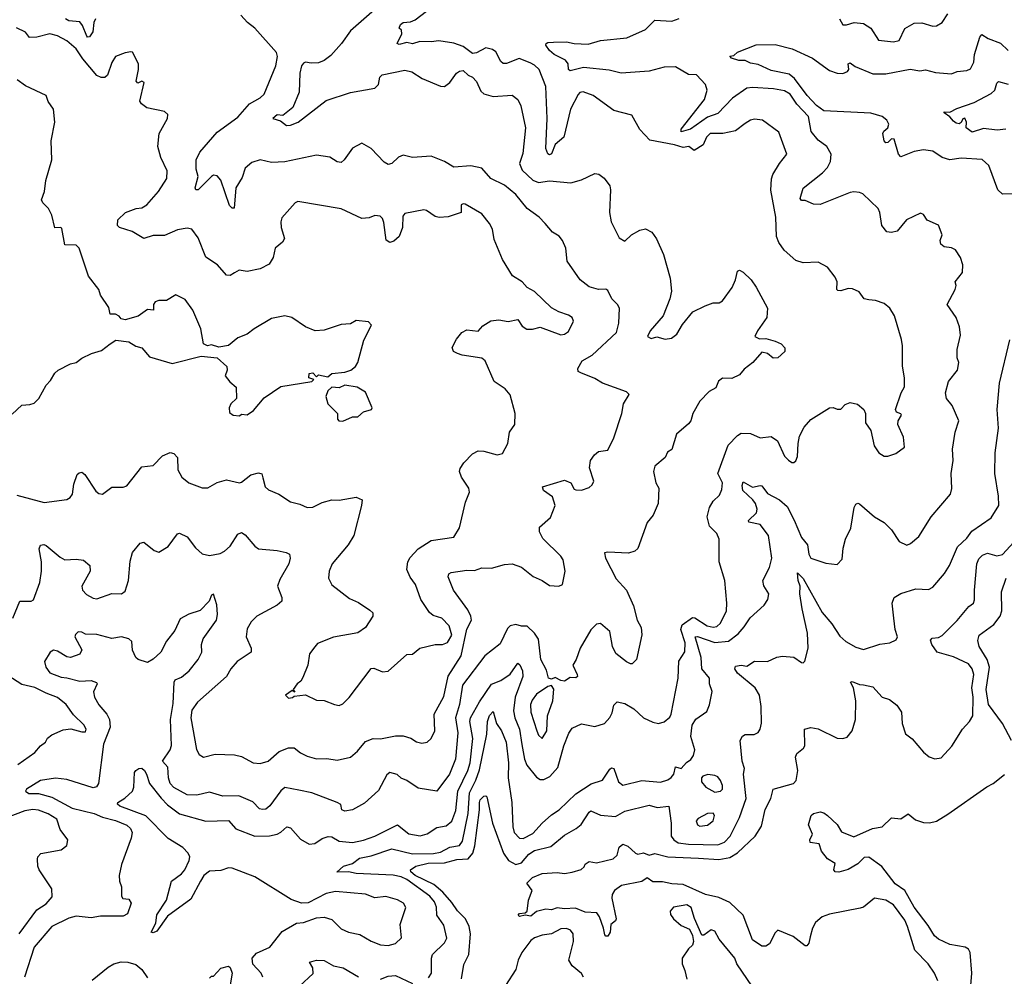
# Model space of a CAD drawing. Extents: x 1954678 to 2060275, y 904822 to 1016299.
# Tile 309 of 467: x 1991844 to 1997085, y 981669 to 986760. Entities that reach past the tile are written whole.
import ezdxf

# ---------------------------------------------------------------- set-up
doc = ezdxf.new("R2010")
doc.units = 0

msp = doc.modelspace()

# ---------------------------------------------------------------- linework, layer by layer
at = {"layer": '0CON20XD'}
for points in [[(1991808.6, 983575), (1991845, 983666), (1991905, 983666), (1991917.9, 983672.1), (1991951.5, 983765), (1991960.4, 983825), (1991960, 983875), (1991948.6, 983945), (1991955.8, 983964.2), (1991972.3, 983967.7), (1991985, 983962.5), (1992059.7, 983899.7), (1992085, 983885.7), (1992145, 983889.2), (1992184.2, 983884.2), (1992218, 983855), (1992218.6, 983825), (1992175.6, 983745), (1992178.6, 983725), (1992200.5, 983700.5), (1992235, 983681.5), (1992255, 983678.9), (1992335, 983706.9), (1992385.6, 983704.4), (1992405, 983718.8), (1992423.6, 983775), (1992432.2, 983877.8), (1992445.4, 983924.6), (1992485, 983973.8), (1992505, 983978.8), (1992560, 983935), (1992585, 983926), (1992635, 983957.1), (1992685, 984023.3), (1992695, 984026.7), (1992735, 984007.5), (1992779.7, 983949.7), (1992815, 983918), (1992855, 983909.4), (1992910.8, 983919.2), (1992935, 983931.1), (1992965, 983958.1), (1993005, 984022.9), (1993025, 984031.9), (1993045, 984018.9), (1993095, 983959.2), (1993115, 983944.4), (1993215, 983934.5), (1993262.5, 983925), (1993280, 983915), (1993284.2, 983894.2), (1993277.5, 983865), (1993228.5, 983781.5), (1993216.9, 983745), (1993239.4, 983685), (1993240, 983665), (1993215, 983644.4), (1993106.9, 983585), (1993075.5, 983555), (1993055, 983518.8), (1993050.5, 983475), (1993075.6, 983415), (1993075.8, 983395), (1993002.5, 983345), (1992967.8, 983305), (1992945.7, 983265), (1992791.3, 983128.7), (1992760, 983085), (1992755.4, 983045), (1992785, 982876.7), (1992799.7, 982849.7), (1992822.5, 982835), (1992885, 982850.6), (1992987.9, 982847.9), (1993025, 982839.2), (1993087.5, 982805), (1993125, 982801.4), (1993166.7, 982815), (1993224.6, 982865.4), (1993275, 982885.6), (1993304.5, 982884.5), (1993339.1, 982859.1), (1993375, 982840.6), (1993425, 982826.5), (1993478.9, 982828.9), (1993535, 982820), (1993604.6, 982835.4), (1993642.2, 982867.8), (1993685, 982918.1), (1993725, 982935.5), (1993765, 982933.6), (1993845, 982949.4), (1993885, 982948.6), (1993926.3, 982936.3), (1993956.3, 982916.3), (1993985, 982910.5), (1994013.8, 982915), (1994035, 982934.2), (1994054.5, 982975), (1994050.9, 983065), (1994101.9, 983158.1), (1994125, 983266.5), (1994194, 983375), (1994225, 983516.2), (1994248.5, 983565), (1994246.4, 983585), (1994229.1, 983619.1), (1994153.1, 983725), (1994125.6, 983795), (1994128.3, 983811.7), (1994141.5, 983818.5), (1994225, 983830), (1994265, 983829.1), (1994305, 983842.5), (1994355, 983841.4), (1994425, 983861.2), (1994465, 983863.8), (1994515, 983846.2), (1994577.7, 983797.7), (1994625.7, 983775.7), (1994665, 983748.8), (1994713.9, 983746.1), (1994733.3, 983755), (1994748.6, 983825), (1994737.1, 983885), (1994725, 983906), (1994629.7, 983999.7), (1994610.8, 984035), (1994611.2, 984058.8), (1994669.7, 984110.3), (1994694, 984175), (1994680.5, 984220.5), (1994633.3, 984255), (1994627.5, 984275), (1994745, 984310), (1994777.5, 984295), (1994795, 984262.5), (1994805, 984257.5), (1994835, 984256.2), (1994875, 984270.8), (1994892, 984285), (1994900.8, 984305), (1994877.5, 984375), (1994882, 984415), (1994903.8, 984445), (1994925, 984462.5), (1994975, 984468.8), (1995007.3, 984535), (1995050, 984665), (1995058, 984715), (1995088.8, 984765), (1995075, 984780), (1994946.7, 984825), (1994905, 984851.4), (1994830.6, 984880.6), (1994817.7, 984887.7), (1994814.4, 984904.4), (1994838.9, 984945), (1994890.9, 984975), (1995021.4, 985095), (1995033.8, 985145), (1995036.7, 985225), (1995025.6, 985245), (1994995.6, 985275), (1994975, 985318.6), (1994965, 985325.5), (1994925, 985324.4), (1994875, 985339.2), (1994827.7, 985375), (1994758.9, 985475), (1994751.5, 985545), (1994734.3, 985585), (1994715, 985607.5), (1994680.2, 985630.2), (1994640.8, 985675), (1994608.6, 985708.6), (1994546.2, 985756.2), (1994485, 985830), (1994425, 985878.8), (1994352.5, 985915), (1994305, 985970), (1994245, 985982.5), (1994155.7, 985975.7), (1994105.6, 986005.6), (1994035, 986034.2), (1993935, 986027.5), (1993885, 986038.8), (1993861.2, 986028.8), (1993825, 985994.2), (1993805, 985989.2), (1993785, 986002), (1993715, 986074), (1993665, 986103.8), (1993615, 986076.2), (1993572, 986015), (1993555, 986000), (1993535, 986004.2), (1993495, 986028.1), (1993425, 986038.6), (1993255, 986004.3), (1993185, 986000.6), (1993125, 986014.6), (1993079.4, 986000.6), (1993045, 985970.8), (1993029.1, 985920.9), (1992995.5, 985865), (1992985, 985758), (1992975, 985756.9), (1992960.8, 985770.8), (1992915, 985906), (1992895, 985930), (1992875, 985932), (1992865, 985925.8), (1992795, 985854.5), (1992781.2, 985855), (1992778.9, 985865), (1992793.8, 985925), (1992783.1, 985965), (1992784.1, 986014.1), (1992802.7, 986055), (1992895, 986160.8), (1993005, 986240.7), (1993066.7, 986313.3), (1993125, 986343.6), (1993145, 986363.1), (1993208.1, 986515), (1993217.1, 986565), (1993210.8, 986585), (1993095.2, 986715.2), (1993056.9, 986745), (1993020.8, 986785)], [(1993139.2, 981665), (1993130, 981685), (1993085, 981733.6), (1993081.2, 981765), (1993105, 981792.9), (1993176.6, 981823.4), (1993242, 981908), (1993317.3, 981952.7), (1993355, 981955.6), (1993425, 981979.5), (1993465, 981984.4), (1993505, 981970.6), (1993555, 981921.4), (1993594.4, 981904.4), (1993655, 981892.5), (1993715, 981855.7), (1993765, 981836.9), (1993806.4, 981833.6), (1993845, 981844.4), (1993876.4, 981873.6), (1993870.3, 981945), (1993899.5, 982035), (1993887.8, 982057.8), (1993855, 982075.5), (1993793, 982093), (1993735, 982087.5), (1993685, 982106.9), (1993525, 982120), (1993475, 982110), (1993380.4, 982059.6), (1993345, 982057.7), (1993288.6, 982078.6), (1993095, 982199), (1992974.6, 982245.4), (1992955, 982246.2), (1992915, 982232.5), (1992855, 982228.9), (1992824.5, 982205), (1992806.9, 982175), (1992755, 982079.2), (1992631.2, 981988.8), (1992575, 981910), (1992555, 981900), (1992544.5, 981904.5), (1992568.3, 981951.7), (1992575, 981995.5), (1992625.5, 982074.5), (1992652.9, 982175), (1992705, 982214.1), (1992722.5, 982235), (1992747.2, 982285), (1992749.4, 982305), (1992741.4, 982325), (1992712.7, 982355), (1992635, 982402.7), (1992515, 982523.4), (1992378.1, 982575), (1992364.4, 982585), (1992367.5, 982595), (1992403.5, 982616.5), (1992444.8, 982655.2), (1992451.8, 982675), (1992455.8, 982754.2), (1992462.9, 982765), (1992477.8, 982775), (1992495, 982776.1), (1992508.9, 982765), (1992519.2, 982745), (1992534.8, 982695), (1992596.6, 982616.6), (1992631.1, 982581.1), (1992695, 982534.7), (1992835, 982495.3), (1992955, 982497.5), (1992995, 982453.2), (1993095, 982414.8), (1993173.9, 982416.1), (1993215, 982426.2), (1993235, 982436.4), (1993265.5, 982465.5), (1993285, 982458.6), (1993339.8, 982399.8), (1993385, 982372.5), (1993415, 982375.8), (1993455, 982403.1), (1993486.6, 982413.4), (1993505, 982411.8), (1993545, 982388.9), (1993615, 982381.5), (1993675, 982393.2), (1993735, 982414.6), (1993855, 982474.5), (1993915, 982427.5), (1993976.6, 982416.6), (1994013.4, 982426.6), (1994065, 982460.4), (1994115, 982469.1), (1994145.3, 982495), (1994165, 982551.2), (1994177.2, 982655), (1994230.5, 982765), (1994241.9, 982805), (1994255.5, 982935), (1994240.9, 983025), (1994243.3, 983045), (1994290.9, 983129.1), (1994355, 983224.5), (1994405, 983243.5), (1994455, 983276.6), (1994495, 983336.5), (1994507.3, 983327.3), (1994519.8, 983295), (1994521.7, 983265), (1994482, 983155), (1994472.8, 983082.8), (1994480, 983045), (1994504.4, 982985), (1994517.3, 982902.7), (1994530.7, 982825), (1994543.4, 982793.4), (1994595, 982728.9), (1994615, 982716.7), (1994635, 982716.4), (1994666.7, 982733.3), (1994708.7, 982781.3), (1994740.8, 982895), (1994766.5, 982963.5), (1994785, 982989.4), (1994835, 983013.1), (1994905, 982999.4), (1994956.7, 983015), (1994985, 983046), (1994998.1, 983071.9), (1995007.6, 983112.4), (1995025, 983130), (1995065, 983121.5), (1995112.9, 983092.9), (1995165, 983045.6), (1995215, 983021.2), (1995245, 983014), (1995275, 983023.8), (1995305, 983048.8), (1995311.9, 983065), (1995348.6, 983255), (1995353.6, 983346.4), (1995385, 983396.7), (1995386.5, 983443.5), (1995364.1, 983514.1), (1995370.3, 983539.7), (1995425, 983578.6), (1995437.3, 983577.3), (1995504.3, 983535), (1995535, 983527.8), (1995555, 983530.4), (1995575, 983549.4), (1995605.8, 983615), (1995608.1, 983655), (1995598.5, 983775), (1995567.3, 983875), (1995567.8, 983995), (1995554.6, 984025), (1995515.6, 984065.6), (1995504.1, 984115), (1995515.9, 984164.1), (1995535, 984198), (1995569.8, 984230.2), (1995580.9, 984259.1), (1995585.4, 984295), (1995560.4, 984345), (1995615.6, 984495), (1995665, 984548.1), (1995685, 984559.1), (1995735, 984557.8), (1995785, 984534.4), (1995845, 984542), (1995878.1, 984518.1), (1995915, 984436.7), (1995936.1, 984416.1), (1995955, 984403.8), (1995965, 984403.8), (1995975, 984412.5), (1995984, 984435), (1995987.1, 984505), (1995995.6, 984544.4), (1996019.1, 984590.9), (1996055, 984632), (1996155, 984693.8), (1996175, 984696.2), (1996195, 984687.5), (1996215, 984687.5), (1996237.7, 984712.3), (1996265, 984723.8), (1996303.6, 984713.6), (1996337.5, 984685), (1996346.7, 984665), (1996346, 984615), (1996374, 984574), (1996392.1, 984492.1), (1996416.5, 984455), (1996445, 984437.1), (1996465, 984437.5), (1996507.6, 984452.4), (1996553.8, 984485), (1996548.3, 984538.3), (1996518.8, 984605), (1996520, 984625), (1996537.5, 984655), (1996535, 984662.5), (1996510.7, 984670.7), (1996506.7, 984685), (1996536.1, 984773.9), (1996553.6, 984806.4), (1996553.3, 984855), (1996543.6, 984916.4), (1996544.2, 985025), (1996537.9, 985057.9), (1996500, 985185), (1996475.8, 985225.8), (1996445, 985250), (1996400, 985265), (1996365, 985268.8), (1996340, 985275), (1996311.9, 985311.9), (1996277.1, 985327.1), (1996255, 985330.4), (1996215, 985317.1), (1996199.2, 985319.2), (1996194, 985325), (1996195.8, 985365), (1996185, 985390), (1996145, 985443.3), (1996095, 985470), (1996014.4, 985465.6), (1995975, 985479.1), (1995913.3, 985533.2), (1995884.3, 985574.3), (1995873.1, 985606.9), (1995869.5, 985709.5), (1995842.3, 985852.3), (1995846, 985914), (1995853.5, 985936.5), (1995889.5, 985995), (1995928.5, 986045), (1995885, 986162), (1995798, 986225), (1995755, 986230.6), (1995735, 986225.7), (1995705, 986207.1), (1995655, 986168.1), (1995586.2, 986153.8), (1995520, 986155), (1995499.3, 986135), (1995482.9, 986095), (1995435, 986064.4), (1995405.8, 986085.8), (1995375, 986079.2), (1995330, 986095), (1995198.5, 986118.5), (1995145.5, 986175.5), (1995102.3, 986252.3), (1995007.3, 986277.3), (1994896.4, 986356.4), (1994842.9, 986377.1), (1994826.5, 986373.5), (1994817, 986363), (1994776.4, 986283.6), (1994740, 986135), (1994694.2, 986095.8), (1994675, 986046.7), (1994665, 986040.8), (1994655, 986046), (1994644.7, 986075), (1994652.7, 986235), (1994645.2, 986405), (1994609.6, 986495), (1994585, 986518.9), (1994561.1, 986531.1), (1994502.9, 986552.9), (1994435, 986527.5), (1994417.7, 986527.7), (1994405, 986538.6), (1994378.7, 986588.7), (1994361.7, 986601.7), (1994325, 986610.7), (1994276.4, 986583.6), (1994255, 986580.6), (1994205, 986617.5), (1994155, 986634.5), (1994075, 986647.5), (1994035, 986641.6), (1993975, 986644.8), (1993935, 986632), (1993905, 986639.4), (1993865, 986628.6), (1993853, 986633), (1993877.5, 986685), (1993876.7, 986705), (1993864, 986715), (1993871.9, 986735), (1993885, 986745.3), (1993925, 986748.6), (1993950.2, 986759.8), (1994010, 986805)], [(1993747.3, 986825), (1993605, 986700.8), (1993556.8, 986633.2), (1993500.9, 986569.1), (1993465, 986543.3), (1993435, 986530.7), (1993395, 986528.5), (1993365, 986534), (1993355, 986529.2), (1993345, 986514.2), (1993335.3, 986475.3), (1993331.2, 986375), (1993297.8, 986292.2)], [(1996207.3, 986765), (1996225, 986732.5), (1996245, 986732), (1996285.8, 986745.8), (1996335, 986740), (1996374.4, 986714.4), (1996415, 986651.4), (1996495, 986642.2), (1996525, 986650), (1996555, 986712.9), (1996605, 986741.4), (1996646.9, 986743.1), (1996704.2, 986725.8), (1996725, 986727.5), (1996755, 986746), (1996785, 986791.4)], [(1992247.5, 986765), (1992238.5, 986745), (1992232.7, 986695), (1992215, 986668.5), (1992205, 986666.9), (1992201.8, 986671.8), (1992179.4, 986729.4), (1992165, 986749.2), (1992105, 986754.7), (1992088.9, 986765)], [(1996025, 985797.5), (1996005, 985798.8), (1995998, 985808), (1996015, 985863.3), (1996118.1, 985945), (1996145, 985974.3), (1996160, 986005), (1996163.8, 986045), (1996141.2, 986085), (1996095, 986118.8), (1996058, 986165), (1996043.2, 986245), (1995980, 986310), (1995945, 986363.8), (1995915, 986382.2), (1995856.9, 986393.1), (1995745, 986399.1), (1995715, 986395.3), (1995638.2, 986341.8), (1995559.8, 986260.2), (1995505, 986241.6), (1995415, 986178.1), (1995365, 986163.8), (1995365, 986177.8), (1995490, 986335), (1995504.4, 986384.4), (1995495.6, 986415.6), (1995447.5, 986467.5), (1995405, 986469.2), (1995335, 986508.7), (1995275, 986508.4), (1995195, 986486.1), (1995046, 986476), (1994981.6, 986491.6), (1994845, 986506.5), (1994775, 986488.6), (1994766, 986495), (1994763.3, 986525), (1994750, 986545), (1994690, 986575), (1994665, 986595.6), (1994644.3, 986625), (1994646.2, 986633.8), (1994655, 986638), (1994685, 986641.2), (1994755, 986642.5), (1994795, 986634.2), (1994869.7, 986630.3), (1994935, 986649.5), (1995076.7, 986663.3), (1995175, 986708.2), (1995225, 986758.2), (1995315, 986752.3), (1995355, 986766.7)], [(1994194.2, 985775), (1994193.3, 985735), (1994125, 985711.1), (1994077, 985707), (1994055, 985712.5), (1994008.8, 985745), (1993995, 985748.6), (1993895, 985728.8), (1993884, 985715), (1993882, 985655), (1993865, 985606.7), (1993835, 985581.2), (1993815, 985573.8), (1993795, 985587.5), (1993781.7, 985681.7), (1993775, 985702.5), (1993763.9, 985713.9), (1993735, 985717.5), (1993703.9, 985706.1), (1993665, 985702.1), (1993555, 985753.8), (1993325, 985792.5), (1993310.8, 985785), (1993239.4, 985705), (1993233.5, 985685), (1993235.6, 985655), (1993253.8, 985595), (1993243.9, 985576.1), (1993203.8, 985545), (1993194, 985495), (1993171.3, 985458.7), (1993125, 985434.4), (1993055, 985420.5), (1993012.7, 985427.3), (1992987.1, 985412.9), (1992965, 985399.4), (1992945, 985401.1), (1992896.9, 985455), (1992835.9, 985495.9), (1992795, 985600), (1992760, 985645), (1992735, 985650), (1992685, 985641.2), (1992615, 985611.4), (1992555, 985612.2), (1992505, 985596.2), (1992442.4, 985632.4), (1992375, 985654), (1992364.3, 985664.3), (1992366.7, 985695), (1992407.1, 985735), (1992465, 985755.2), (1992495, 985759.3), (1992521.4, 985775), (1992583.1, 985845), (1992627.5, 985915), (1992628.6, 985955), (1992595, 986026.7), (1992578.9, 986085), (1992587.1, 986155), (1992631.2, 986235), (1992633.3, 986255), (1992615, 986271.2), (1992520.5, 986290.5), (1992492.3, 986312.3), (1992483.9, 986326.1), (1992506, 986426), (1992495, 986432.5), (1992473.3, 986423.3), (1992463.6, 986433.6), (1992476.7, 986495), (1992476.7, 986525), (1992445, 986586.7), (1992435, 986590), (1992405, 986583.8), (1992355, 986564), (1992335, 986533.3), (1992311.4, 986465), (1992296.6, 986453.4), (1992277.3, 986452.7), (1992255, 986463.3), (1992181.2, 986551.2), (1992145, 986605.4), (1992095, 986647.5), (1992045, 986674.6), (1992005, 986685.4), (1991935, 986667.3), (1991896, 986666), (1991875, 986693.3), (1991827.7, 986717.7)], [(1997134, 985834), (1997075, 985831.2), (1997051.2, 985855), (1997002.5, 985985), (1996966.8, 986016.8), (1996855.9, 986024.1), (1996795, 986014.2), (1996755, 986027.5), (1996705, 986060.6), (1996655, 986067.8), (1996605, 986059.5), (1996535, 986030.6), (1996522.1, 986045), (1996499.2, 986125), (1996485, 986126.5), (1996465, 986106.2), (1996455, 986105.5), (1996446.4, 986116.4), (1996438.9, 986155), (1996443.3, 986166.7), (1996465.6, 986185), (1996470.4, 986205), (1996459.2, 986225), (1996435.4, 986245), (1996375, 986263.2), (1996125, 986275.9), (1996085, 986302.9), (1996036.4, 986356.4), (1995968, 986448), (1995939.5, 986469.5), (1995845, 986489.4), (1995775, 986522.3), (1995735, 986528.5), (1995705, 986543.1), (1995672.5, 986542.5), (1995633.3, 986555), (1995625, 986566), (1995645, 986568.8), (1995665, 986586.7), (1995765, 986625.8), (1995865, 986627.5), (1995956.2, 986605), (1996065, 986555.7), (1996155, 986489.1), (1996195, 986475.4), (1996225, 986474.6), (1996251.2, 986485), (1996258, 986495), (1996254.7, 986525.3), (1996265, 986531.5), (1996292, 986512), (1996385, 986472.5), (1996455, 986472), (1996585, 986497.8), (1996635, 986487.7), (1996665, 986493.6), (1996719.3, 986479.3), (1996805, 986471.5), (1996835, 986484.3), (1996885, 986489.1), (1996905, 986499.4), (1996923.5, 986535), (1996926.4, 986575), (1996955, 986666.7), (1996965, 986681.2), (1997000.2, 986660.2), (1997065, 986635.5), (1997105, 986595.6)], [(1993297.8, 986292.2), (1993245, 986250), (1993215, 986254.5), (1993191.2, 986235), (1993232.6, 986222.6), (1993265, 986196.4), (1993285, 986198.2), (1993326, 986214), (1993475, 986330), (1993605, 986373.5), (1993735, 986395.6), (1993753.6, 986415), (1993760.4, 986455), (1993773.6, 986466.4), (1993895, 986492.2), (1993932.4, 986482.4), (1993987.1, 986447.1), (1994085, 986406.7), (1994105, 986404.2), (1994134.2, 986425.8), (1994168.8, 986475), (1994185, 986485.8), (1994205, 986489.2), (1994231.2, 986465), (1994255, 986454), (1994275, 986431.2), (1994299.3, 986379.3), (1994315, 986366.4), (1994365, 986352.3), (1994465, 986359.4), (1994495.8, 986335), (1994511.5, 986301.5), (1994536.4, 986185), (1994521.7, 986048.3), (1994504.1, 985995), (1994518.7, 985958.7), (1994575, 985906.8), (1994605, 985893.7), (1994665, 985903.4), (1994778, 985892), (1994835, 985907.5), (1994905, 985940.8), (1994927.7, 985937.7), (1994955, 985917.5), (1994985, 985876.7), (1994989.2, 985855), (1994984.5, 985735), (1994992.5, 985685), (1995035, 985600), (1995065, 985581.2), (1995100, 985615), (1995145, 985640.6), (1995175, 985646.9), (1995209.5, 985629.5), (1995234.6, 985594.6), (1995270.6, 985510.6), (1995307.5, 985385), (1995314.4, 985315), (1995305.4, 985274.6), (1995268.6, 985185), (1995200, 985105), (1995186.7, 985075), (1995205, 985064.3), (1995235, 985072.5), (1995280.3, 985060.3), (1995314.1, 985065.9), (1995342.8, 985087.2), (1995371.8, 985138.2), (1995427.8, 985205), (1995493.1, 985236.9), (1995535, 985252.5), (1995567.5, 985252.5), (1995585.7, 985264.3), (1995636.2, 985335), (1995653.8, 985375), (1995665, 985422.5), (1995675, 985426.7), (1995695, 985416.7), (1995738, 985375), (1995765, 985336.7), (1995824.3, 985224.3), (1995821.4, 985175), (1995771.9, 985105), (1995757.5, 985075), (1995781.7, 985061.7), (1995815, 985064), (1995865, 985050), (1995897.5, 985035), (1995917, 985013), (1995916.7, 984995), (1995879.5, 984960.5), (1995855, 984958.8), (1995825, 984983.3), (1995795, 984990), (1995746.2, 984935), (1995700.5, 984899.5), (1995675, 984870), (1995635, 984850), (1995585, 984852), (1995563.4, 984836.6), (1995549.4, 984800.6), (1995515, 984781.2), (1995465, 984730), (1995427.5, 984665), (1995416.4, 984625), (1995405, 984608.6), (1995340, 984555), (1995315, 984472.5), (1995291.7, 984458.3), (1995279.5, 984430.5), (1995225.8, 984384.2), (1995218, 984355), (1995230, 984295), (1995246.7, 984266.7), (1995242.3, 984185), (1995216.9, 984123.1), (1995183.8, 984085), (1995135, 983946.2), (1995118.3, 983931.7), (1995085, 983920.8), (1994975, 983926.9), (1994957.7, 983922.3), (1994962.5, 983895), (1995018.5, 983785), (1995074.5, 983725), (1995110.8, 983640.8), (1995130.8, 983565), (1995152.2, 983525), (1995156.2, 983486.2), (1995128.1, 983355), (1995105, 983332.5), (1995095, 983331.4), (1995075, 983341.9), (1995017.6, 983387.6), (1995000, 983425), (1994986.2, 983505), (1994935, 983546.7), (1994915, 983542.5), (1994885, 983513.3), (1994827.1, 983415), (1994806.9, 983355), (1994789.2, 983325), (1994812.1, 983275), (1994813.1, 983265), (1994805, 983256.9), (1994775, 983259.1), (1994745, 983240.6), (1994724.2, 983244.2), (1994695, 983260), (1994675, 983250), (1994658.8, 983255), (1994647.6, 983297.6), (1994618.5, 983355), (1994605, 983464), (1994585.3, 983495.3), (1994545, 983531.9), (1994515, 983531.9), (1994485, 983541.4), (1994455, 983534.2), (1994440.4, 983519.6), (1994400.9, 983439.1), (1994320.8, 983375), (1994202.1, 983217.9), (1994184.8, 983115), (1994164.5, 983045), (1994175.7, 982965), (1994164.1, 982825), (1994132, 982745), (1994065, 982654.2), (1993965, 982671.2), (1993905, 982711.4), (1993875, 982724.4), (1993853.8, 982743.8), (1993815, 982754.2), (1993797.9, 982742.1), (1993755, 982657.5), (1993679.4, 982590.6), (1993615, 982555.8), (1993575, 982548), (1993558.8, 982555), (1993553.3, 982583.3), (1993535, 982594.4), (1993400, 982645), (1993330.2, 982660.2), (1993255, 982673.6), (1993235, 982655.6), (1993175, 982575.8), (1993155, 982558.8), (1993136.4, 982556.4), (1993120.7, 982560.7), (1993085, 982598.1), (1993010.3, 982630.3), (1992925, 982628.2), (1992855, 982648.7), (1992787, 982633), (1992735, 982635.4), (1992665, 982674.6), (1992645.5, 982695), (1992636.2, 982725), (1992632.5, 982782.5), (1992603.8, 982815), (1992645, 982873.8), (1992652.3, 982897.7), (1992646.3, 983035), (1992661.9, 983121.9), (1992666.2, 983235), (1992672.5, 983247.5), (1992705, 983262), (1992745.7, 983295), (1992795, 983356), (1992813.1, 983395), (1992812.2, 983435), (1992821.1, 983465), (1992865, 983526.7), (1992891.1, 983565), (1992896.5, 983595), (1992893.8, 983646.2), (1992875, 983702.5), (1992865, 983697.5), (1992852.9, 983665), (1992805, 983616.2), (1992744.1, 983595.9), (1992698.3, 983571.7), (1992670.6, 983509.4), (1992625, 983453.1), (1992595.5, 983395), (1992555, 983356.7), (1992525, 983340), (1992475, 983354.4), (1992463.1, 983365), (1992445.5, 983405), (1992440.9, 983450.9), (1992425, 983465.6), (1992385.5, 983475.5), (1992335, 983467.1), (1992255, 983487.7), (1992195, 983490), (1992175, 983500.9), (1992155, 983501.9), (1992141.2, 983488.8), (1992138.2, 983475), (1992175, 983406.7), (1992165, 983384.3), (1992115, 983365.8), (1992095, 983370), (1992045, 983399.4), (1992025, 983404.3), (1992006.2, 983395), (1991976.2, 983345), (1991983.8, 983315), (1992005, 983284.4), (1992065, 983260.9), (1992095, 983257.5), (1992165, 983240.3), (1992225, 983243.3), (1992253, 983233), (1992257.5, 983225), (1992237.5, 983182.5), (1992242.3, 983155), (1992265, 983114.6), (1992308.8, 983065), (1992321.9, 983035), (1992325.9, 982995), (1992291.2, 982905), (1992263.9, 982695), (1992253.2, 982676.8), (1992235, 982672.3), (1992095, 982717.3), (1992034, 982724), (1991955, 982710.6), (1991880.6, 982665), (1991875.6, 982655), (1991892.5, 982642.5), (1991945, 982642.4), (1992015, 982622), (1992124.3, 982564.3), (1992241.4, 982535), (1992285, 982515.9), (1992355, 982497.5), (1992415, 982473.5), (1992433.5, 982455), (1992442.5, 982435), (1992437.9, 982405), (1992385.5, 982265), (1992374, 982205), (1992376, 982175), (1992386.7, 982145), (1992386.7, 982095), (1992394.1, 982084.1), (1992425, 982080), (1992438.3, 982058.3), (1992418.3, 982001.7), (1992395, 981988.8), (1992275, 981988.8), (1992225, 981980.9), (1992145, 981988.5), (1992105, 981978.8), (1992015, 981934.5), (1991921.8, 981825), (1991870, 981665)], [(1991805, 984661.2), (1991855, 984709.2), (1991898.3, 984711.7), (1991920.7, 984719.3), (1991945.8, 984744.2), (1991984.4, 984815.6), (1992009.1, 984840.9), (1992030.7, 984879.3), (1992048.8, 984895), (1992115, 984928.8), (1992145, 984935.8), (1992175, 984958.8), (1992226.1, 984983.9), (1992280.3, 984999.7), (1992325.7, 985034.3), (1992356.1, 985053.9), (1992425, 985046), (1992462.3, 985022.3), (1992493.6, 985013.6), (1992535, 984966.7), (1992655, 984930), (1992810.5, 984969.5), (1992895, 984960), (1992946.7, 984915), (1992948.8, 984895), (1992937.5, 984865), (1992962.3, 984832.3), (1992996.2, 984805), (1992998, 984745), (1992968.8, 984715), (1992960, 984695), (1992960.5, 984670.5), (1992980, 984655), (1993015, 984652.5), (1993025, 984660), (1993055, 984657.5), (1993089.1, 984680.9), (1993145, 984747.5), (1993235, 984808.9), (1993400, 984835), (1993410, 984845), (1993383.6, 984853.6), (1993385, 984877.5), (1993405, 984880), (1993425, 984860), (1993435, 984870), (1993485, 984860), (1993505, 984876.7), (1993575, 984884.4), (1993606.2, 984895), (1993631.2, 984915), (1993643.3, 984935), (1993676.2, 985055), (1993716.7, 985135), (1993701.7, 985151.7), (1993635, 985160), (1993605, 985141.2), (1993555, 985138.8), (1993465, 985108), (1993416.4, 985103.6), (1993365, 985126), (1993292, 985175), (1993255, 985184.6), (1993185, 985169.2), (1993092, 985115), (1993055, 985086), (1993005, 985067.5), (1992955, 985026), (1992905, 985017.5), (1992865, 985030), (1992843.9, 985023.9), (1992823.3, 985035), (1992808, 985115), (1992765.8, 985215), (1992725, 985271.2), (1992675, 985296.7), (1992625, 985266), (1992585, 985265.6), (1992565, 985258.6), (1992555.7, 985245), (1992555.9, 985214.1), (1992525, 985218), (1992475, 985182.5), (1992406.4, 985163.6), (1992385, 985167.5), (1992373, 985183), (1992355, 985192.5), (1992325, 985192.5), (1992318, 985228), (1992274, 985295), (1992266, 985325), (1992211.2, 985395), (1992161.2, 985545), (1992145, 985560), (1992085, 985562.5), (1992068.6, 985648.6), (1992063.6, 985653.6), (1992031.7, 985651.7), (1992015, 985720), (1991997.5, 985755), (1991967.5, 985785), (1991960.7, 985800.7), (1991976.7, 985845), (1991983.8, 985905), (1992015.6, 986015), (1992012.5, 986115), (1992031.5, 986215), (1992023.4, 986283.4), (1991996.2, 986325), (1991985, 986357.5), (1991875, 986408.6), (1991830.2, 986440.2)], [(1996815, 986219.4), (1996795, 986242.9), (1996765, 986264.2), (1996765, 986270), (1996795, 986267.7), (1996832.8, 986287.2), (1996925, 986318.9), (1997015, 986367.3), (1997034.4, 986385), (1997045, 986423.3), (1997055, 986432), (1997105, 986417.9)], [(1997092.7, 986177.3), (1997047.5, 986172.5), (1996975, 986181.6), (1996915, 986162), (1996882.3, 986185), (1996884.4, 986215), (1996875, 986235.6), (1996865, 986232.5), (1996856.1, 986213.9), (1996845, 986206.2), (1996828.7, 986208.7), (1996815, 986219.4)], [(1994019.8, 981660.2), (1994036.2, 981685), (1994035.5, 981765), (1994041.8, 981785), (1994105, 981847.5), (1994117, 981873), (1994102, 981942), (1994064.6, 981994.6), (1994062.6, 982037.4), (1994051.6, 982065), (1994026.6, 982095), (1993905, 982184.2), (1993875, 982198.8), (1993832.7, 982207.3), (1993635, 982217), (1993594.1, 982225.9), (1993533, 982223), (1993567.5, 982255), (1993615, 982269), (1993652.5, 982297.5), (1993715, 982310.9), (1993825, 982346.7), (1993935, 982320.6), (1994047.5, 982322.5), (1994085, 982329), (1994134.1, 982355.9), (1994185.1, 982364.9), (1994201.4, 982388.6), (1994231.2, 982535), (1994239.2, 982645), (1994272.7, 982712.7), (1994291.2, 982768.8), (1994331.6, 982958.4), (1994335.2, 983025), (1994345, 983056.9), (1994365, 983078.9), (1994382.6, 983015), (1994409.7, 982975), (1994433.1, 982915), (1994446.1, 982806.1), (1994444.8, 982724.8), (1994463.3, 982595), (1994470, 982465), (1994477.1, 982435), (1994505, 982404.5), (1994525, 982402.9), (1994575, 982430), (1994626.2, 982483.8), (1994675, 982527.8), (1994715, 982554.4), (1994805, 982641.1), (1994886.6, 982693.4), (1994946.2, 982713.8), (1994985, 982771.2), (1994995, 982778), (1995006.2, 982775), (1995032.3, 982705), (1995055, 982686.4), (1995155, 982711.2), (1995255, 982702.5), (1995295, 982714), (1995312.8, 982727.2), (1995325.3, 982745), (1995335, 982783.8), (1995365, 982775.7), (1995393, 982807), (1995417, 982823), (1995430.8, 982845), (1995437.1, 982875), (1995415.8, 982945), (1995423.6, 983006.4), (1995442.7, 983037.3), (1995502.1, 983077.9), (1995516.9, 983113.1), (1995530, 983185), (1995516.2, 983225), (1995516, 983256), (1995474.8, 983304.8), (1995471.1, 983365), (1995438.9, 983475), (1995452.7, 983477.3), (1995545, 983444.8), (1995616.6, 983453.4), (1995668.7, 983491.3), (1995701.3, 983528.7), (1995732.3, 983577.7), (1995806.7, 983645), (1995826.2, 983675), (1995831.2, 983705), (1995805, 983746.7), (1995800, 983775), (1995835.4, 983844.6), (1995847.3, 983895), (1995829.5, 984015), (1995785, 984072.8), (1995725.8, 984085.8), (1995724.2, 984095), (1995765.6, 984135), (1995770, 984155), (1995760.5, 984185), (1995746.2, 984205), (1995693.9, 984255), (1995689.3, 984280.7), (1995695, 984301.2), (1995745, 984272.5), (1995785, 984281.9), (1995795, 984278.6), (1995825, 984238.9), (1995888.1, 984205), (1995929.1, 984169.1), (1995967, 984097), (1996005, 984004.2), (1996036.9, 983965), (1996044.7, 983915), (1996055.6, 983895), (1996135, 983867.5), (1996195, 983861.2), (1996221.7, 983888.3), (1996227.5, 983947.5), (1996239.2, 983995), (1996269.2, 984055), (1996286.2, 984163.8), (1996295, 984182.5), (1996305, 984187.5), (1996315, 984183.3), (1996394.6, 984114.6), (1996446, 984085), (1996485, 984046), (1996525, 983983.8), (1996565.9, 983964.1), (1996586.8, 983973.2), (1996630.2, 984009.8), (1996695.6, 984115), (1996798.1, 984235), (1996806.7, 984265), (1996802.7, 984345), (1996812.2, 984415), (1996808.6, 984475), (1996824.5, 984565.5), (1996843.8, 984625), (1996807.4, 984707.4), (1996778.1, 984745), (1996772, 984775), (1996788.6, 984835), (1996835.8, 984895), (1996842.5, 984935), (1996835, 984960), (1996834.5, 985004.5), (1996851.7, 985081.7), (1996846.4, 985126.4), (1996828.6, 985175), (1996780.6, 985245), (1996823.9, 985323.9), (1996828.8, 985345), (1996824, 985365), (1996863.1, 985415), (1996864.3, 985455), (1996852.5, 985495), (1996825, 985535.8), (1996805, 985545.6), (1996765, 985550.8), (1996746.7, 985565), (1996743.8, 985585), (1996753.8, 985615), (1996735, 985667.5), (1996675, 985693.3), (1996655, 985723.3), (1996639.3, 985730.7), (1996565, 985695.6), (1996515.7, 985635), (1996485, 985626.9), (1996460.5, 985630.5), (1996432.5, 985665), (1996422.9, 985735), (1996414.3, 985755), (1996333, 985833), (1996315, 985840), (1996285, 985844.2), (1996265, 985840), (1996105, 985777.1), (1996068.8, 985778.8), (1996025, 985797.5)], [(1991829.4, 984229.4), (1991975, 984190.6), (1992095, 984207.1), (1992113.2, 984216.8), (1992124.6, 984235.4), (1992132.2, 984287.8), (1992150.6, 984339.4), (1992160.5, 984349.5), (1992175, 984352), (1992190.3, 984340.3), (1992250.4, 984250.4), (1992265, 984238.5), (1992285, 984235.6), (1992335, 984271.9), (1992395, 984271.5), (1992415, 984280), (1992495, 984380), (1992555, 984388), (1992605, 984439.2), (1992645, 984457.5), (1992665, 984451.2), (1992685, 984430), (1992686, 984365), (1992707.1, 984325), (1992745, 984294.6), (1992815, 984269.1), (1992845, 984269.1), (1992895, 984297.8), (1992945, 984311.2), (1993015, 984296.2), (1993025, 984298.8), (1993075, 984338), (1993115, 984348.8), (1993133.9, 984343.9), (1993138.8, 984321.2), (1993151.4, 984275), (1993168.3, 984258.3), (1993224, 984235), (1993285, 984194.2), (1993335, 984182), (1993375, 984164.2), (1993405, 984166), (1993455, 984190), (1993505, 984204.3), (1993545, 984203.1), (1993635, 984219.2), (1993666.7, 984205), (1993664.3, 984175), (1993622.7, 984015), (1993593.1, 983965), (1993507.1, 983865), (1993492, 983825), (1993488.3, 983788.3), (1993505, 983753.3), (1993599.5, 983679.5), (1993647.7, 983657.7), (1993708.3, 983618.3), (1993723.6, 983603.6), (1993723.8, 983585), (1993684.2, 983525.8), (1993645, 983496.7), (1993515, 983474), (1993430.3, 983439.7), (1993415, 983423.3), (1993386.2, 983385), (1993378, 983325), (1993351.2, 983258.8), (1993340.7, 983239.3), (1993321.2, 983225), (1993300, 983195), (1993308.3, 983181.7), (1993295, 983190), (1993260, 983165), (1993275, 983150), (1993297, 983153), (1993305, 983160), (1993365, 983166.7), (1993425, 983138.5), (1993465, 983137.3), (1993520, 983115), (1993545, 983111.1), (1993565, 983119.2), (1993597.8, 983152.2), (1993715, 983307.5), (1993729.3, 983309.3), (1993775, 983290), (1993805, 983293.3), (1993905, 983381.2), (1993935, 983383.8), (1993975, 983416), (1994055, 983434.2), (1994095, 983435.6), (1994120.8, 983445), (1994144.5, 983485), (1994129.6, 983535), (1994090.8, 983575), (1994045, 983590), (1994026.2, 983605), (1993980, 983675), (1993950.5, 983755), (1993922.6, 983792.6), (1993905.5, 983835), (1993910, 983875), (1993922.2, 983897.8), (1993965.2, 983944.8), (1994035, 983988.5), (1994155, 984007.1), (1994184.5, 984055.5), (1994217.3, 984192.7), (1994238, 984245), (1994235, 984267.5), (1994195.8, 984325.8), (1994186, 984355), (1994188.3, 984371.7), (1994207.9, 984402.1), (1994255, 984450), (1994285, 984466.4), (1994315, 984464.5), (1994385, 984444.3), (1994415, 984452), (1994442.9, 984505), (1994451.1, 984565), (1994480, 984605), (1994482, 984665), (1994454.3, 984764.3), (1994429.2, 984795), (1994370, 984835), (1994322.2, 984945), (1994305, 984958.2), (1994200, 984975), (1994174.2, 984984.2), (1994153.3, 984995), (1994146.7, 985015), (1994169.3, 985060.7), (1994197.5, 985095), (1994225, 985108.8), (1994285, 985102.5), (1994308.9, 985131.1), (1994351.7, 985158.3), (1994395, 985162.5), (1994445, 985153.5), (1994495, 985164), (1994518.6, 985128.6), (1994543.6, 985113.6), (1994573.2, 985113.2), (1994615, 985123.1), (1994725, 985082.5), (1994745, 985086), (1994765, 985101.2), (1994792.5, 985155), (1994785, 985176), (1994765, 985188.6), (1994713.3, 985205), (1994675, 985227.5), (1994583.7, 985313.7), (1994546, 985335), (1994518, 985365), (1994466.8, 985396.8), (1994413.4, 985483.4), (1994370.7, 985590.7), (1994361.5, 985645), (1994345, 985675.8), (1994305, 985727.5), (1994215, 985778.1), (1994205, 985780.8), (1994194.2, 985775)], [(1994195.9, 981655), (1994208.2, 981731.8), (1994234.7, 981785), (1994244.6, 981895), (1994236.6, 981935), (1994216.9, 981975), (1994175, 982016.8), (1994145, 982061.7), (1994096.5, 982116.5), (1994048.6, 982158.6), (1993948.9, 982205), (1993926.4, 982225), (1993924.6, 982235), (1993953.1, 982255), (1994019, 982271), (1994105, 982273.5), (1994171, 982291), (1994231.9, 982295), (1994255.5, 982324.5), (1994266.3, 982363.7), (1994292.3, 982555), (1994291.6, 982595), (1994295, 982608.6), (1994315, 982627.5), (1994325, 982630), (1994330, 982625), (1994361.8, 982485), (1994418.9, 982325), (1994446, 982286), (1994485, 982264.7), (1994515, 982273.5), (1994555, 982318.4), (1994585, 982338.2), (1994670.7, 982359.3), (1994745, 982420.5), (1994806, 982455), (1994832.9, 982477.1), (1994875, 982543.1), (1994885, 982549.6), (1994935, 982526.2), (1995015, 982519.6), (1995065, 982548.5), (1995195, 982580), (1995237.1, 982567.1), (1995300, 982575), (1995312.4, 982485), (1995312.4, 982415), (1995325.3, 982395), (1995349.8, 982379.8), (1995405, 982372.3), (1995560.3, 982369.7), (1995595, 982383.2), (1995625.2, 982414.8), (1995676.5, 982515), (1995711.6, 982615), (1995697.2, 982745), (1995701.8, 982775), (1995690.7, 982815), (1995678.8, 982925), (1995692.3, 982947.7), (1995705, 982956.2), (1995753.6, 982956.4), (1995775, 982966.7), (1995786, 982985), (1995793, 983017), (1995791.1, 983105), (1995781.9, 983165), (1995759.2, 983205), (1995665, 983283.1), (1995651.1, 983305), (1995655, 983318.9), (1995685, 983325.5), (1995715, 983320), (1995755, 983345.6), (1995825.4, 983344.6), (1995875, 983366.9), (1995905, 983373.3), (1995965, 983367.1), (1996005, 983338.8), (1996015, 983336.7), (1996024.1, 983345.9), (1996041.8, 983415), (1996037.7, 983495), (1996009.8, 983625), (1995996.8, 983705), (1995999.2, 983745), (1995988.4, 983775), (1995985, 983816.7), (1996015, 983785.6), (1996116.6, 983605), (1996166.8, 983545), (1996209.2, 983479.3), (1996241.7, 983451.7), (1996295, 983420.6), (1996335, 983408), (1996422.4, 983437.6), (1996475.8, 983444.2), (1996509.3, 983460.7), (1996516.7, 983475), (1996504.4, 983514.4), (1996496.4, 983575), (1996489.2, 983655), (1996498.8, 983685), (1996535, 983706), (1996615, 983730.8), (1996681.7, 983728.3), (1996705, 983740), (1996766.9, 983813.1), (1996793.1, 983855), (1996835.6, 983955), (1996885, 984001.8), (1996912.5, 984037.5), (1997015, 984108.6), (1997056.9, 984175), (1997054.4, 984225), (1997034.1, 984345), (1997037.1, 984455), (1997053.8, 984586.2), (1997046.8, 984685), (1997059.2, 984825), (1997114, 985056)], [(1993565, 984623.3), (1993615, 984646.7), (1993645, 984647.5), (1993675, 984673.3), (1993717.5, 984685), (1993720, 984695), (1993685, 984777.5), (1993641.2, 984805), (1993575, 984814.5), (1993545, 984801.5), (1993505, 984804), (1993484.1, 984785.9), (1993473.8, 984755), (1993484, 984715), (1993536.7, 984665), (1993536.7, 984635), (1993542.5, 984625), (1993565, 984623.3)], [(1996731.9, 981645), (1996714.3, 981685), (1996680, 981735), (1996608.1, 981808.1), (1996570.2, 981935), (1996555, 981968.2), (1996495, 982048.9), (1996455, 982073.5), (1996395, 982084.2), (1996335, 982038), (1996318.5, 982031.5), (1996155, 981999.1), (1996115, 981985.6), (1996080, 981955), (1996064.5, 981925.5), (1996051.3, 981878.7), (1996044, 981845), (1996035, 981831.2), (1996025, 981830.8), (1995961.3, 981881.3), (1995880, 981915), (1995865, 981901.2), (1995835, 981842.5), (1995815, 981829.2), (1995795, 981829.4), (1995745, 981863.8), (1995694.6, 981995), (1995625, 982062.2), (1995565, 982088.6), (1995494.6, 982104.6), (1995375, 982158.1), (1995315, 982161.1), (1995265, 982172.3), (1995215, 982172.3), (1995185, 982193.1), (1995155, 982174.6), (1995048.3, 982151.7), (1995011.1, 982125), (1994997.8, 982105), (1994996.5, 982085), (1995018.8, 981975), (1995016.2, 981965), (1994991.2, 981945), (1994986.8, 981903.2), (1994975, 981882), (1994965, 981882), (1994959.4, 981889.4), (1994952, 981925), (1994930.8, 981985), (1994916.8, 982006.8), (1994855, 982010), (1994802, 982032), (1994745, 982027.9), (1994705, 982032.9), (1994675, 982023.5), (1994645, 982027.1), (1994595.3, 982014.7), (1994565, 981988.8), (1994535.6, 981994.4), (1994505, 981988), (1994498, 981995), (1994505, 982003.8), (1994535, 982006.7), (1994546, 982015), (1994553.3, 982075), (1994572.5, 982125), (1994543.8, 982165), (1994573.8, 982195), (1994625, 982216.4), (1994705, 982220.8), (1994744.4, 982215.6), (1994785, 982222.9), (1994833.2, 982236.8), (1994848.8, 982251.2), (1994855, 982266.7), (1994875, 982280), (1994915, 982273.8), (1995002.5, 982295), (1995025, 982313.3), (1995035, 982356.7), (1995055, 982372.5), (1995081.7, 982361.7), (1995122, 982325), (1995135, 982320), (1995165, 982325.7), (1995194.3, 982314.3), (1995225, 982323.1), (1995295, 982305.2), (1995457.9, 982297.9), (1995565, 982290.2), (1995625, 982301.6), (1995665, 982326.8), (1995759.1, 982415), (1995792.2, 982467.8), (1995812.3, 982557.7), (1995843.1, 982615), (1995854.6, 982665.4), (1995964, 982696), (1995978.1, 982711.9), (1995986.7, 982765), (1995973.8, 982835), (1995980, 982855), (1996017, 982883), (1996024.1, 982895.9), (1996022.5, 982985), (1996055, 982993.8), (1996095, 982985.4), (1996195, 982936.1), (1996225.5, 982934.5), (1996248.3, 982941.7), (1996274.6, 982975), (1996293.6, 983036.4), (1996295.4, 983135), (1996282.2, 983205), (1996266.7, 983235), (1996275, 983238.1), (1996315, 983221.4), (1996335, 983221.1), (1996385, 983210), (1996434.6, 983154.6), (1996475, 983142.9), (1996512.6, 983112.6), (1996537.3, 983075), (1996540.9, 983015), (1996558.9, 982958.9), (1996595, 982933.8), (1996655, 982862), (1996685, 982838), (1996715, 982825.8), (1996748.6, 982831.4), (1996805.5, 982894.5), (1996862.5, 982985), (1996900.8, 983025), (1996917.1, 983055), (1996919.5, 983155), (1996912, 983205), (1996922.7, 983275), (1996914.7, 983305), (1996895, 983332.1), (1996815, 983370.2), (1996728.5, 983395), (1996698.8, 983435), (1996692, 983458), (1996701.8, 983468.2), (1996735, 983471.5), (1996755, 983483.7), (1996835, 983562.1), (1996896.4, 983636.4), (1996920.8, 983655), (1996927.4, 983672.6), (1996926.5, 983725), (1996939.2, 983865), (1996949.4, 983890.6), (1996968.7, 983911.3), (1996995, 983921.8), (1997045, 983906.5), (1997075.3, 983914.7), (1997214.5, 984065)], [(1997124, 982924), (1997075.3, 983015), (1997001.7, 983115), (1996988, 983195), (1997006, 983315), (1996994.5, 983354.5), (1996952.2, 983425), (1996944.2, 983455.8), (1996950.8, 983485), (1997029, 983541), (1997062.4, 983585), (1997071.6, 983615), (1997070.8, 983715), (1997095, 983788.1)], [(1991835, 982795.8), (1991925, 982859.4), (1991954.3, 982895), (1991981.4, 982915), (1991992.8, 982937.2), (1992015.5, 982954.5), (1992075, 982980), (1992116.1, 982986.1), (1992175, 982970), (1992195, 982970), (1992198.9, 982985), (1992185, 983008), (1992131.5, 983061.5), (1992090.8, 983115), (1992045, 983153.5), (1991985.7, 983175.7), (1991924.6, 983205.4), (1991855, 983222.5), (1991725, 983306.2)], [(1994625, 982934.2), (1994649.3, 982975), (1994652.9, 983055), (1994682.3, 983135), (1994687, 983197), (1994675, 983216.2), (1994655, 983211.2), (1994595, 983171.5), (1994571.7, 983138.3), (1994564.1, 983115), (1994564.7, 983075), (1994596.2, 982975), (1994605, 982952), (1994625, 982934.2)], [(1995545, 982649.5), (1995575, 982654.2), (1995584.4, 982665.6), (1995584.5, 982685), (1995575, 982712), (1995560.2, 982730.2), (1995545, 982738.5), (1995507.1, 982742.9), (1995481.2, 982735), (1995474, 982725), (1995474.2, 982705), (1995495.8, 982675), (1995545, 982649.5)], [(1996901.9, 981555), (1996912.5, 981685), (1996904.4, 981795), (1996894.4, 981814.4), (1996876.7, 981825), (1996795, 981838.9), (1996735, 981866.2), (1996713.2, 981885), (1996680.7, 981939.3), (1996605, 982037.5), (1996555.5, 982125.5), (1996505, 982161.2), (1996433, 982253), (1996365, 982304), (1996338.8, 982301.2), (1996305, 982267.1), (1996255, 982237.1), (1996205, 982222.7), (1996184.2, 982225), (1996178.6, 982235), (1996185, 982270), (1996143.6, 982293.6), (1996112.5, 982335), (1996100, 982375), (1996051.7, 982381.7), (1996050, 982395), (1996063.8, 982425), (1996042.5, 982475), (1996057.5, 982525), (1996070, 982535), (1996105, 982544), (1996125, 982540), (1996145, 982525.7), (1996195, 982476.9), (1996217.9, 982437.9), (1996285, 982412.2), (1996383.8, 982455), (1996434.6, 982465.4), (1996485, 982512.5), (1996535, 982507.5), (1996573, 982533), (1996612.3, 982502.3), (1996655, 982487.5), (1996686.8, 982486.8), (1996725, 982495.6), (1996785, 982531.9), (1996992.4, 982677.6), (1997026.7, 982695), (1997086.4, 982743.6)], [(1991842.1, 981895), (1991935, 982022.7), (1991984.4, 982055.6), (1992017.3, 982092.7), (1992015.7, 982135), (1991948.6, 982235), (1991940.8, 982255), (1991938.3, 982291.7), (1991941.2, 982305), (1991957.3, 982322.7), (1992065, 982341.4), (1992094.3, 982365.7), (1992100.8, 982395), (1992060.2, 982450.2), (1992041.5, 982505), (1991995, 982534.6), (1991945, 982553.3), (1991915, 982557.1), (1991870.8, 982549.2), (1991769, 982511)], [(1995465, 982468.1), (1995505, 982473.3), (1995535, 982496), (1995543.3, 982525), (1995535, 982538.1), (1995505, 982535.4), (1995455, 982509.4), (1995445, 982496.7), (1995452, 982475), (1995465, 982468.1)], [(1995745, 981614), (1995661.9, 981735), (1995651.4, 981765), (1995567.4, 981867.4), (1995545, 981908.8), (1995525, 981916.2), (1995485, 981887.5), (1995475, 981887.5), (1995436.1, 981976.1), (1995419.2, 982035), (1995395, 982048.9), (1995325, 982037.1), (1995306, 982015), (1995308.3, 981998.3), (1995324.3, 981974.3), (1995365, 981940), (1995409.3, 981919.3), (1995426.4, 981886.4), (1995431.2, 981855), (1995426, 981835), (1995404.2, 981815.8), (1995370, 981765), (1995371.4, 981735), (1995385, 981700), (1995395, 981653.3)], [(1994846.2, 981665), (1994834.7, 981684.7), (1994784.6, 981725), (1994767.3, 981755), (1994791.6, 981855), (1994790.3, 981895), (1994776.7, 981915), (1994755, 981923.8), (1994725, 981922.3), (1994675, 981894.6), (1994625, 981887.9), (1994585, 981874.1), (1994565, 981860.6), (1994516.5, 981795), (1994498, 981755), (1994485.4, 981704.6), (1994429.3, 981620.7)], [(1992230.7, 981649.3), (1992315, 981717.3), (1992345.3, 981734.7), (1992385, 981745.3), (1992420, 981745), (1992462.5, 981732.5), (1992494.6, 981704.6), (1992525, 981661.2)], [(1993333.4, 981616.6), (1993405.5, 981684.5), (1993404.5, 981714.5), (1993387.5, 981745), (1993424.3, 981755.7), (1993465, 981752.5), (1993515, 981725.6), (1993566, 981715), (1993647.1, 981667.1)], [(1992855, 981660), (1992865, 981670), (1992875, 981670), (1992915, 981712.5), (1992955, 981722.5), (1992965, 981716.7), (1992975.6, 981685), (1992958.2, 981581.8)], [(1993765, 981654.7), (1993805, 981669.7), (1993845, 981673.1), (1993935, 981631.4)]]:
    msp.add_lwpolyline(points, dxfattribs=at)

doc.saveas('drawing.dxf')
